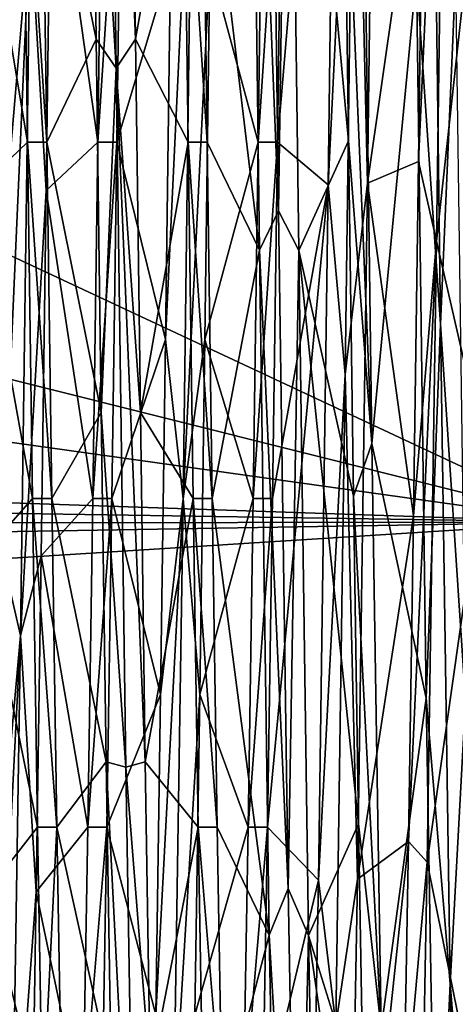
# Model space of a CAD drawing. Header units: millimetres. Extents: x -125 to 171, y -35 to 1363.
# Tile 172 of 656: x 109.76 to 113.83, y -11.51 to -2.32. Entities that reach past the tile are written whole.
import ezdxf

# ---------------------------------------------------------------- set-up
doc = ezdxf.new("R2010")
doc.units = ezdxf.units.MM
doc.header["$LTSCALE"] = 65.185185
for name, color, linetype in [('4', 7, 'CONTINUOUS'), ('66', 7, 'CONTINUOUS'), ('670', 7, 'CONTINUOUS'), ('671', 7, 'CONTINUOUS'), ('69', 7, 'CONTINUOUS'), ('70', 7, 'CONTINUOUS'), ('71', 7, 'CONTINUOUS'), ('72', 7, 'CONTINUOUS'), ('73', 7, 'CONTINUOUS'), ('74', 7, 'CONTINUOUS')]:
    doc.layers.add(name, color=color, linetype=linetype)

msp = doc.modelspace()

# ---------------------------------------------------------------- linework, layer by layer
at = {"layer": '4', "color": 7, "linetype": 'CONTINUOUS', "true_color": 0xe0f2ff}
for points in [[(115, -7.0114, 19.2637), (115, 0, 20.5), (-99, -3.7079, 20.1619), (115, -7.0114, 19.2637)], [(115, 0, 20.5), (-99, 0, 20.5), (-99, -3.7079, 20.1619), (115, 0, 20.5)], [(100, 0, -20.5), (115, -7.0114, -19.2637), (99.5576, -3.1465, -20.2571), (100, 0, -20.5)], [(115, 0, -20.5), (115, -7.0114, -19.2637), (100, 0, -20.5), (115, 0, -20.5)], [(99.5576, -3.1465, -20.2571), (115, -7.0114, -19.2637), (98.9725, -4.768, -19.9378), (99.5576, -3.1465, -20.2571)], [(-99, -7.2935, 19.1587), (115, -7.0114, 19.2637), (-99, -3.7079, 20.1619), (-99, -7.2935, 19.1587)], [(98.9725, -4.768, -19.9378), (115, -7.0114, -19.2637), (98.0903, -6.441, -19.4618), (98.9725, -4.768, -19.9378)], [(98.0903, -6.441, -19.4618), (115, -7.0114, -19.2637), (96.8528, -8.1616, -18.8053), (98.0903, -6.441, -19.4618)], [(115, -13.1772, 15.7038), (115, -7.0114, 19.2637), (-99, -10.6385, 17.5234), (115, -13.1772, 15.7038)], [(-99, -10.6385, 17.5234), (115, -7.0114, 19.2637), (-99, -7.2935, 19.1587), (-99, -10.6385, 17.5234)], [(115, -7.0114, -19.2637), (115, -13.1772, -15.7038), (96.8528, -8.1616, -18.8053), (115, -7.0114, -19.2637)], [(96.8528, -8.1616, -18.8053), (115, -13.1772, -15.7038), (95.1814, -9.9178, -17.9412), (96.8528, -8.1616, -18.8053)], [(95.1814, -9.9178, -17.9412), (115, -13.1772, -15.7038), (93.2727, -11.468, -16.9922), (95.1814, -9.9178, -17.9412)], [(-99, -13.6326, 15.3102), (115, -13.1772, 15.7038), (-99, -10.6385, 17.5234), (-99, -13.6326, 15.3102)], [(93.2727, -11.468, -16.9922), (115, -13.1772, -15.7038), (92.9998, -11.6615, -16.86), (93.2727, -11.468, -16.9922)]]:
    msp.add_3dface(points, dxfattribs=at)
at = {"layer": '66', "color": 7, "linetype": 'CONTINUOUS', "true_color": 0x45454a}
for points in [[(113.5329, -0.1972, -17.7489), (113.4862, -3.644, -17.3719), (113.7411, 1.9788, -17.6394), (113.5329, -0.1972, -17.7489)], [(113.7411, 1.9788, -17.6394), (113.4862, -3.644, -17.3719), (113.6548, -4.3874, -17.1992), (113.7411, 1.9788, -17.6394)], [(112.7856, 0, 17.75), (112.9644, 0, 17.75), (113.0507, -6.2775, 16.6029), (112.7856, 0, 17.75)], [(112.8323, -3.4507, 17.4113), (112.7856, 0, 17.75), (113.0507, -6.2775, 16.6029), (112.8323, -3.4507, 17.4113)], [(112.879, -6.7699, 16.4083), (112.8323, -3.4507, 17.4113), (113.0507, -6.2775, 16.6029), (112.879, -6.7699, 16.4083)], [(113.4862, -3.644, -17.3719), (113.4395, -6.9518, -16.332), (113.6548, -4.3874, -17.1992), (113.4862, -3.644, -17.3719)], [(113.4395, -6.9518, -16.332), (113.3928, -9.9942, -14.669), (113.6548, -4.3874, -17.1992), (113.4395, -6.9518, -16.332)], [(113.6548, -4.3874, -17.1992), (113.3928, -9.9942, -14.669), (113.5685, -10.1864, -14.5361), (113.6548, -4.3874, -17.1992)], [(113.137, -11.7435, 13.3099), (112.879, -6.7699, 16.4083), (113.0507, -6.2775, 16.6029), (113.137, -11.7435, 13.3099)], [(112.9257, -9.8306, 14.7791), (112.879, -6.7699, 16.4083), (113.137, -11.7435, 13.3099), (112.9257, -9.8306, 14.7791)], [(112.9724, -12.5162, 12.586), (112.9257, -9.8306, 14.7791), (113.137, -11.7435, 13.3099), (112.9724, -12.5162, 12.586)], [(113.3928, -9.9942, -14.669), (113.3461, -12.6553, -12.4461), (113.5685, -10.1864, -14.5361), (113.3928, -9.9942, -14.669)], [(113.5685, -10.1864, -14.5361), (113.3461, -12.6553, -12.4461), (113.4822, -14.669, -9.9942), (113.5685, -10.1864, -14.5361)]]:
    msp.add_3dface(points, dxfattribs=at)
at = {"layer": '670', "color": 7, "linetype": 'CONTINUOUS', "true_color": 0x45454a}
for points in [[(111.4644, 0, 17.75), (111.5113, -3.4628, 17.409), (111.2856, 0, 17.75), (111.4644, 0, 17.75)], [(111.5113, -3.4628, 17.409), (111.3324, -3.4628, 17.4089), (111.2856, 0, 17.75), (111.5113, -3.4628, 17.409)], [(112.2144, 0, -17.75), (112.0356, 0, -17.75), (111.9887, -3.4628, -17.409), (112.2144, 0, -17.75)], [(112.1676, -3.4628, -17.4089), (112.2144, 0, -17.75), (111.9887, -3.4628, -17.409), (112.1676, -3.4628, -17.4089)], [(111.5113, -3.4628, 17.409), (111.5582, -6.7926, 16.3989), (111.3324, -3.4628, 17.4089), (111.5113, -3.4628, 17.409)], [(111.5582, -6.7926, 16.3989), (111.3793, -6.7927, 16.3988), (111.3324, -3.4628, 17.4089), (111.5582, -6.7926, 16.3989)], [(112.1207, -6.7927, -16.3988), (112.1676, -3.4628, -17.4089), (111.9418, -6.7926, -16.3989), (112.1207, -6.7927, -16.3988)], [(112.1676, -3.4628, -17.4089), (111.9887, -3.4628, -17.409), (111.9418, -6.7926, -16.3989), (112.1676, -3.4628, -17.4089)], [(111.5582, -6.7926, 16.3989), (111.6051, -9.8613, 14.7586), (111.3793, -6.7927, 16.3988), (111.5582, -6.7926, 16.3989)], [(111.6051, -9.8613, 14.7586), (111.4262, -9.8615, 14.7585), (111.3793, -6.7927, 16.3988), (111.6051, -9.8613, 14.7586)], [(112.1207, -6.7927, -16.3988), (111.9418, -6.7926, -16.3989), (111.8949, -9.8614, -14.7586), (112.1207, -6.7927, -16.3988)], [(112.0738, -9.8615, -14.7585), (112.1207, -6.7927, -16.3988), (111.8949, -9.8614, -14.7586), (112.0738, -9.8615, -14.7585)], [(111.6051, -9.8613, 14.7586), (111.6519, -12.551, 12.5513), (111.4262, -9.8615, 14.7585), (111.6051, -9.8613, 14.7586)], [(111.6519, -12.551, 12.5513), (111.4731, -12.5512, 12.551), (111.4262, -9.8615, 14.7585), (111.6519, -12.551, 12.5513)], [(112.0738, -9.8615, -14.7585), (111.8949, -9.8614, -14.7586), (111.8481, -12.5511, -12.5512), (112.0738, -9.8615, -14.7585)], [(112.0269, -12.5513, -12.551), (112.0738, -9.8615, -14.7585), (111.8481, -12.5511, -12.5512), (112.0269, -12.5513, -12.551)]]:
    msp.add_3dface(points, dxfattribs=at)
at = {"layer": '671', "color": 7, "linetype": 'CONTINUOUS', "true_color": 0x45454a}
for points in [[(109.9644, 0, 17.75), (110.0113, -3.4628, 17.4089), (109.7856, 0, 17.75), (109.9644, 0, 17.75)], [(110.0113, -3.4628, 17.4089), (109.8324, -3.4628, 17.4089), (109.7856, 0, 17.75), (110.0113, -3.4628, 17.4089)], [(110.6676, -3.4628, -17.409), (110.7144, 0, -17.75), (110.4887, -3.4628, -17.4089), (110.6676, -3.4628, -17.409)], [(110.7144, 0, -17.75), (110.5356, 0, -17.75), (110.4887, -3.4628, -17.4089), (110.7144, 0, -17.75)], [(110.0113, -3.4628, 17.4089), (110.0582, -6.7927, 16.3988), (109.8324, -3.4628, 17.4089), (110.0113, -3.4628, 17.4089)], [(110.0582, -6.7927, 16.3988), (109.8793, -6.7926, 16.3989), (109.8324, -3.4628, 17.4089), (110.0582, -6.7927, 16.3988)], [(110.6207, -6.7926, -16.3989), (110.6676, -3.4628, -17.409), (110.4418, -6.7926, -16.3989), (110.6207, -6.7926, -16.3989)], [(110.6676, -3.4628, -17.409), (110.4887, -3.4628, -17.4089), (110.4418, -6.7926, -16.3989), (110.6676, -3.4628, -17.409)], [(110.0582, -6.7927, 16.3988), (110.1051, -9.8615, 14.7585), (109.8793, -6.7926, 16.3989), (110.0582, -6.7927, 16.3988)], [(110.1051, -9.8615, 14.7585), (109.9262, -9.8614, 14.7586), (109.8793, -6.7926, 16.3989), (110.1051, -9.8615, 14.7585)], [(110.5738, -9.8614, -14.7586), (110.6207, -6.7926, -16.3989), (110.3949, -9.8614, -14.7586), (110.5738, -9.8614, -14.7586)], [(110.6207, -6.7926, -16.3989), (110.4418, -6.7926, -16.3989), (110.3949, -9.8614, -14.7586), (110.6207, -6.7926, -16.3989)], [(110.1051, -9.8615, 14.7585), (109.9731, -12.5511, 12.5512), (109.9262, -9.8614, 14.7586), (110.1051, -9.8615, 14.7585)], [(110.1051, -9.8615, 14.7585), (110.1519, -12.5512, 12.551), (109.9731, -12.5511, 12.5512), (110.1051, -9.8615, 14.7585)], [(110.5269, -12.5511, -12.5512), (110.5738, -9.8614, -14.7586), (110.3481, -12.5511, -12.5512), (110.5269, -12.5511, -12.5512)], [(110.5738, -9.8614, -14.7586), (110.3949, -9.8614, -14.7586), (110.3481, -12.5511, -12.5512), (110.5738, -9.8614, -14.7586)]]:
    msp.add_3dface(points, dxfattribs=at)
at = {"layer": '69', "color": 7, "linetype": 'CONTINUOUS', "true_color": 0xe0f2ff}
for points in [[(112.2144, 0, -17.75), (112.1676, -3.4628, -17.4089), (112.7334, 3.1952, -18.2216), (112.2144, 0, -17.75)], [(112.7334, 3.1952, -18.2216), (112.1676, -3.4628, -17.4089), (112.6418, -3.8617, -18.092), (112.7334, 3.1952, -18.2216)], [(112.0003, -4.4721, 17.9509), (111.4644, 0, 17.75), (111.9086, 2.5764, 18.3193), (112.0003, -4.4721, 17.9509)], [(113.7411, 1.9788, -17.6394), (113.6548, -4.3874, -17.1992), (114.1997, 0.6001, -18.4899), (113.7411, 1.9788, -17.6394)], [(114.1997, 0.6001, -18.4899), (113.6548, -4.3874, -17.1992), (114.1081, -6.3684, -17.3689), (114.1997, 0.6001, -18.4899)], [(111.5113, -3.4628, 17.409), (111.4644, 0, 17.75), (112.0003, -4.4721, 17.9509), (111.5113, -3.4628, 17.409)], [(113.0507, -6.2775, 16.6029), (112.9644, 0, 17.75), (113.4666, -1.9024, 18.4015), (113.0507, -6.2775, 16.6029)], [(113.5582, -8.6556, 16.3498), (113.0507, -6.2775, 16.6029), (113.4666, -1.9024, 18.4015), (113.5582, -8.6556, 16.3498)], [(111.5582, -6.7926, 16.3989), (111.5113, -3.4628, 17.409), (112.0003, -4.4721, 17.9509), (111.5582, -6.7926, 16.3989)], [(112.1676, -3.4628, -17.4089), (112.1207, -6.7927, -16.3988), (112.6418, -3.8617, -18.092), (112.1676, -3.4628, -17.4089)], [(112.1207, -6.7927, -16.3988), (112.0738, -9.8615, -14.7585), (112.6418, -3.8617, -18.092), (112.1207, -6.7927, -16.3988)], [(112.6418, -3.8617, -18.092), (112.0738, -9.8615, -14.7585), (112.5501, -10.3565, -15.329), (112.6418, -3.8617, -18.092)], [(113.6548, -4.3874, -17.1992), (113.5685, -10.1864, -14.5361), (114.1081, -6.3684, -17.3689), (113.6548, -4.3874, -17.1992)], [(112.0919, -10.8695, 14.9696), (111.5582, -6.7926, 16.3989), (112.0003, -4.4721, 17.9509), (112.0919, -10.8695, 14.9696)], [(113.137, -11.7435, 13.3099), (113.0507, -6.2775, 16.6029), (113.5582, -8.6556, 16.3498), (113.137, -11.7435, 13.3099)], [(114.1081, -6.3684, -17.3689), (113.5685, -10.1864, -14.5361), (114.0164, -12.4099, -13.7197), (114.1081, -6.3684, -17.3689)], [(111.6051, -9.8613, 14.7586), (111.5582, -6.7926, 16.3989), (112.0919, -10.8695, 14.9696), (111.6051, -9.8613, 14.7586)], [(113.6499, -14.149, 11.9181), (113.137, -11.7435, 13.3099), (113.5582, -8.6556, 16.3498), (113.6499, -14.149, 11.9181)], [(111.6519, -12.551, 12.5513), (111.6051, -9.8613, 14.7586), (112.0919, -10.8695, 14.9696), (111.6519, -12.551, 12.5513)], [(112.0738, -9.8615, -14.7585), (112.0269, -12.5513, -12.551), (112.5501, -10.3565, -15.329), (112.0738, -9.8615, -14.7585)], [(113.5685, -10.1864, -14.5361), (113.4822, -14.669, -9.9942), (114.0164, -12.4099, -13.7197), (113.5685, -10.1864, -14.5361)], [(112.5501, -10.3565, -15.329), (112.0269, -12.5513, -12.551), (112.4585, -15.3437, -10.3347), (112.5501, -10.3565, -15.329)], [(112.1836, -15.6848, 9.8092), (111.6519, -12.551, 12.5513), (112.0919, -10.8695, 14.9696), (112.1836, -15.6848, 9.8092)]]:
    msp.add_3dface(points, dxfattribs=at)
at = {"layer": '70', "color": 7, "linetype": 'CONTINUOUS', "true_color": 0xe0f2ff}
for points in [[(112.7334, 3.1952, -18.2216), (112.6418, -3.8617, -18.092), (112.8906, 1.2161, -18.5602), (112.7334, 3.1952, -18.2216)], [(113.0997, 3.21, -18.219), (112.8906, 1.2161, -18.5602), (113.008, -3.8484, -18.0949), (113.0997, 3.21, -18.219)], [(112.1781, -4.1049, 18.1414), (111.9086, 2.5764, 18.3193), (112.0891, 2.7894, 18.3896), (112.1781, -4.1049, 18.1414)], [(112.1781, -4.1049, 18.1414), (112.0891, 2.7894, 18.3896), (112.2747, 2.5749, 18.3195), (112.1781, -4.1049, 18.1414)], [(112.0003, -4.4721, 17.9509), (111.9086, 2.5764, 18.3193), (112.1781, -4.1049, 18.1414), (112.0003, -4.4721, 17.9509)], [(112.3663, -4.475, 17.9502), (112.1781, -4.1049, 18.1414), (112.2747, 2.5749, 18.3195), (112.3663, -4.475, 17.9502)], [(113.6922, -5.165, 17.8685), (113.4666, -1.9024, 18.4015), (113.6031, 1.7027, 18.5219), (113.6922, -5.165, 17.8685)], [(113.6922, -5.165, 17.8685), (113.6031, 1.7027, 18.5219), (113.833, -1.9293, 18.3987), (113.6922, -5.165, 17.8685)], [(112.8906, 1.2161, -18.5602), (112.6418, -3.8617, -18.092), (112.8016, -5.6322, -17.7268), (112.8906, 1.2161, -18.5602)], [(112.8906, 1.2161, -18.5602), (112.8016, -5.6322, -17.7268), (113.008, -3.8484, -18.0949), (112.8906, 1.2161, -18.5602)], [(113.5582, -8.6556, 16.3498), (113.4666, -1.9024, 18.4015), (113.6922, -5.165, 17.8685), (113.5582, -8.6556, 16.3498)], [(113.9246, -8.6809, 16.3364), (113.6922, -5.165, 17.8685), (113.833, -1.9293, 18.3987), (113.9246, -8.6809, 16.3364)], [(113.008, -3.8484, -18.0949), (112.8016, -5.6322, -17.7268), (112.9163, -10.3465, -15.3358), (113.008, -3.8484, -18.0949)], [(112.6418, -3.8617, -18.092), (112.5501, -10.3565, -15.329), (112.8016, -5.6322, -17.7268), (112.6418, -3.8617, -18.092)], [(112.2672, -10.4345, 15.3974), (112.0003, -4.4721, 17.9509), (112.1781, -4.1049, 18.1414), (112.2672, -10.4345, 15.3974)], [(112.2672, -10.4345, 15.3974), (112.1781, -4.1049, 18.1414), (112.3663, -4.475, 17.9502), (112.2672, -10.4345, 15.3974)], [(112.0919, -10.8695, 14.9696), (112.0003, -4.4721, 17.9509), (112.2672, -10.4345, 15.3974), (112.0919, -10.8695, 14.9696)], [(112.458, -10.8732, 14.9669), (112.2672, -10.4345, 15.3974), (112.3663, -4.475, 17.9502), (112.458, -10.8732, 14.9669)], [(113.7812, -11.3223, 14.7569), (113.5582, -8.6556, 16.3498), (113.6922, -5.165, 17.8685), (113.7812, -11.3223, 14.7569)], [(113.7812, -11.3223, 14.7569), (113.6922, -5.165, 17.8685), (113.9246, -8.6809, 16.3364), (113.7812, -11.3223, 14.7569)], [(112.8016, -5.6322, -17.7268), (112.5501, -10.3565, -15.329), (112.7125, -11.7056, -14.4547), (112.8016, -5.6322, -17.7268)], [(112.8016, -5.6322, -17.7268), (112.7125, -11.7056, -14.4547), (112.9163, -10.3465, -15.3358), (112.8016, -5.6322, -17.7268)], [(113.6499, -14.149, 11.9181), (113.5582, -8.6556, 16.3498), (113.7812, -11.3223, 14.7569), (113.6499, -14.149, 11.9181)], [(114.0163, -14.1684, 11.8951), (113.7812, -11.3223, 14.7569), (113.9246, -8.6809, 16.3364), (114.0163, -14.1684, 11.8951)], [(112.5501, -10.3565, -15.329), (112.4585, -15.3437, -10.3347), (112.7125, -11.7056, -14.4547), (112.5501, -10.3565, -15.329)], [(112.9163, -10.3465, -15.3358), (112.7125, -11.7056, -14.4547), (112.8247, -15.3378, -10.3434), (112.9163, -10.3465, -15.3358)], [(112.3562, -15.3286, 10.5353), (112.0919, -10.8695, 14.9696), (112.2672, -10.4345, 15.3974), (112.3562, -15.3286, 10.5353)], [(112.3562, -15.3286, 10.5353), (112.2672, -10.4345, 15.3974), (112.458, -10.8732, 14.9669), (112.3562, -15.3286, 10.5353)], [(112.1836, -15.6848, 9.8092), (112.0919, -10.8695, 14.9696), (112.3562, -15.3286, 10.5353), (112.1836, -15.6848, 9.8092)], [(112.5497, -15.688, 9.8041), (112.3562, -15.3286, 10.5353), (112.458, -10.8732, 14.9669), (112.5497, -15.688, 9.8041)], [(113.8703, -15.9219, 9.6153), (113.6499, -14.149, 11.9181), (113.7812, -11.3223, 14.7569), (113.8703, -15.9219, 9.6153)], [(113.8703, -15.9219, 9.6153), (113.7812, -11.3223, 14.7569), (114.0163, -14.1684, 11.8951), (113.8703, -15.9219, 9.6153)]]:
    msp.add_3dface(points, dxfattribs=at)
at = {"layer": '71', "color": 7, "linetype": 'CONTINUOUS', "true_color": 0xe0f2ff}
for points in [[(113.5329, -0.1972, -17.7489), (113.0997, 3.21, -18.219), (113.008, -3.8484, -18.0949), (113.5329, -0.1972, -17.7489)], [(112.7856, 0, 17.75), (112.8323, -3.4507, 17.4113), (112.2747, 2.5749, 18.3195), (112.7856, 0, 17.75)], [(112.8323, -3.4507, 17.4113), (112.3663, -4.475, 17.9502), (112.2747, 2.5749, 18.3195), (112.8323, -3.4507, 17.4113)], [(113.4862, -3.644, -17.3719), (113.5329, -0.1972, -17.7489), (113.008, -3.8484, -18.0949), (113.4862, -3.644, -17.3719)], [(112.8323, -3.4507, 17.4113), (112.879, -6.7699, 16.4083), (112.3663, -4.475, 17.9502), (112.8323, -3.4507, 17.4113)], [(113.4395, -6.9518, -16.332), (113.4862, -3.644, -17.3719), (113.008, -3.8484, -18.0949), (113.4395, -6.9518, -16.332)], [(113.4395, -6.9518, -16.332), (113.008, -3.8484, -18.0949), (112.9163, -10.3465, -15.3358), (113.4395, -6.9518, -16.332)], [(112.879, -6.7699, 16.4083), (112.9257, -9.8306, 14.7791), (112.3663, -4.475, 17.9502), (112.879, -6.7699, 16.4083)], [(112.9257, -9.8306, 14.7791), (112.458, -10.8732, 14.9669), (112.3663, -4.475, 17.9502), (112.9257, -9.8306, 14.7791)], [(113.3928, -9.9942, -14.669), (113.4395, -6.9518, -16.332), (112.9163, -10.3465, -15.3358), (113.3928, -9.9942, -14.669)], [(112.9257, -9.8306, 14.7791), (112.9724, -12.5162, 12.586), (112.458, -10.8732, 14.9669), (112.9257, -9.8306, 14.7791)], [(113.3461, -12.6553, -12.4461), (113.3928, -9.9942, -14.669), (112.8247, -15.3378, -10.3434), (113.3461, -12.6553, -12.4461)], [(113.3928, -9.9942, -14.669), (112.9163, -10.3465, -15.3358), (112.8247, -15.3378, -10.3434), (113.3928, -9.9942, -14.669)], [(112.9724, -12.5162, 12.586), (113.0191, -14.7243, 9.9125), (112.458, -10.8732, 14.9669), (112.9724, -12.5162, 12.586)], [(113.0191, -14.7243, 9.9125), (112.5497, -15.688, 9.8041), (112.458, -10.8732, 14.9669), (113.0191, -14.7243, 9.9125)]]:
    msp.add_3dface(points, dxfattribs=at)
at = {"layer": '72', "color": 7, "linetype": 'CONTINUOUS', "true_color": 0xe0f2ff}
for points in [[(110.4281, 1.0757, 18.4683), (110.4744, -2.5036, 18.3294), (109.9644, 0, 17.75), (110.4281, 1.0757, 18.4683)], [(109.9644, 0, 17.75), (110.4744, -2.5036, 18.3294), (110.0113, -3.4628, 17.4089), (109.9644, 0, 17.75)], [(111.1688, -1.791, -18.4127), (110.7144, 0, -17.75), (110.6676, -3.4628, -17.409), (111.1688, -1.791, -18.4127)], [(111.1225, -5.3057, -17.7224), (111.1688, -1.791, -18.4127), (110.6676, -3.4628, -17.409), (111.1225, -5.3057, -17.7224)], [(110.4744, -2.5036, 18.3294), (110.5207, -5.9889, 17.5034), (110.0113, -3.4628, 17.4089), (110.4744, -2.5036, 18.3294)], [(110.0113, -3.4628, 17.4089), (110.5207, -5.9889, 17.5034), (110.0582, -6.7927, 16.3988), (110.0113, -3.4628, 17.4089)], [(110.6207, -6.7926, -16.3989), (111.1225, -5.3057, -17.7224), (110.6676, -3.4628, -17.409), (110.6207, -6.7926, -16.3989)], [(111.0762, -8.6216, -16.3677), (111.1225, -5.3057, -17.7224), (110.6207, -6.7926, -16.3989), (111.0762, -8.6216, -16.3677)], [(110.5207, -5.9889, 17.5034), (110.567, -9.2498, 16.0211), (110.0582, -6.7927, 16.3988), (110.5207, -5.9889, 17.5034)], [(110.0582, -6.7927, 16.3988), (110.567, -9.2498, 16.0211), (110.1051, -9.8615, 14.7585), (110.0582, -6.7927, 16.3988)], [(110.5738, -9.8614, -14.7586), (111.0762, -8.6216, -16.3677), (110.6207, -6.7926, -16.3989), (110.5738, -9.8614, -14.7586)], [(111.0299, -11.6143, -14.3994), (111.0762, -8.6216, -16.3677), (110.5738, -9.8614, -14.7586), (111.0299, -11.6143, -14.3994)], [(110.567, -9.2498, 16.0211), (110.6133, -12.1639, 13.9383), (110.1051, -9.8615, 14.7585), (110.567, -9.2498, 16.0211)], [(110.1051, -9.8615, 14.7585), (110.6133, -12.1639, 13.9383), (110.1519, -12.5512, 12.551), (110.1051, -9.8615, 14.7585)], [(110.5269, -12.5511, -12.5512), (111.0299, -11.6143, -14.3994), (110.5738, -9.8614, -14.7586), (110.5269, -12.5511, -12.5512)]]:
    msp.add_3dface(points, dxfattribs=at)
at = {"layer": '73', "color": 7, "linetype": 'CONTINUOUS', "true_color": 0xe0f2ff}
for points in [[(110.6607, -2.7722, 18.3923), (110.4281, 1.0757, 18.4683), (110.5714, 4.1389, 18.1337), (110.6607, -2.7722, 18.3923)], [(110.6607, -2.7722, 18.3923), (110.5714, 4.1389, 18.1337), (110.8404, -2.5036, 18.3294), (110.6607, -2.7722, 18.3923)], [(110.8404, -2.5036, 18.3294), (110.5714, 4.1389, 18.1337), (110.7941, 1.0757, 18.4683), (110.8404, -2.5036, 18.3294)], [(110.4744, -2.5036, 18.3294), (110.4281, 1.0757, 18.4683), (110.6607, -2.7722, 18.3923), (110.4744, -2.5036, 18.3294)], [(111.1688, -1.791, -18.4127), (111.1225, -5.3057, -17.7224), (111.375, 0, -18.6), (111.1688, -1.791, -18.4127)], [(111.375, 0, -18.6), (111.1225, -5.3057, -17.7224), (111.2857, -6.7953, -17.3143), (111.375, 0, -18.6)], [(111.375, 0, -18.6), (111.2857, -6.7953, -17.3143), (111.5349, -1.791, -18.4127), (111.375, 0, -18.6)], [(109.6874, -0.3587, -18.4961), (109.6411, -3.9164, -18.0803), (109.8571, -1.39, -18.548), (109.6874, -0.3587, -18.4961)], [(110.0534, -0.3587, -18.4961), (109.8571, -1.39, -18.548), (110.0071, -3.9164, -18.0803), (110.0534, -0.3587, -18.4961)], [(109.6411, -3.9164, -18.0803), (109.5948, -7.3273, -16.9866), (109.8571, -1.39, -18.548), (109.6411, -3.9164, -18.0803)], [(109.8571, -1.39, -18.548), (109.5948, -7.3273, -16.9866), (109.7679, -8.0702, -16.758), (109.8571, -1.39, -18.548)], [(109.8571, -1.39, -18.548), (109.7679, -8.0702, -16.758), (110.0071, -3.9164, -18.0803), (109.8571, -1.39, -18.548)], [(111.5349, -1.791, -18.4127), (111.2857, -6.7953, -17.3143), (111.4886, -5.3057, -17.7224), (111.5349, -1.791, -18.4127)], [(110.5207, -5.9889, 17.5034), (110.4744, -2.5036, 18.3294), (110.6607, -2.7722, 18.3923), (110.5207, -5.9889, 17.5034)], [(110.8867, -5.9889, 17.5034), (110.6607, -2.7722, 18.3923), (110.8404, -2.5036, 18.3294), (110.8867, -5.9889, 17.5034)], [(110.75, -9.3, 16.1081), (110.5207, -5.9889, 17.5034), (110.6607, -2.7722, 18.3923), (110.75, -9.3, 16.1081)], [(110.75, -9.3, 16.1081), (110.6607, -2.7722, 18.3923), (110.933, -9.2498, 16.0211), (110.75, -9.3, 16.1081)], [(110.933, -9.2498, 16.0211), (110.6607, -2.7722, 18.3923), (110.8867, -5.9889, 17.5034), (110.933, -9.2498, 16.0211)], [(110.0071, -3.9164, -18.0803), (109.7679, -8.0702, -16.758), (109.9608, -7.3273, -16.9866), (110.0071, -3.9164, -18.0803)], [(111.1225, -5.3057, -17.7224), (111.0762, -8.6216, -16.3677), (111.2857, -6.7953, -17.3143), (111.1225, -5.3057, -17.7224)], [(111.4886, -5.3057, -17.7224), (111.2857, -6.7953, -17.3143), (111.4423, -8.6216, -16.3677), (111.4886, -5.3057, -17.7224)], [(110.567, -9.2498, 16.0211), (110.5207, -5.9889, 17.5034), (110.75, -9.3, 16.1081), (110.567, -9.2498, 16.0211)], [(111.0762, -8.6216, -16.3677), (111.0299, -11.6143, -14.3994), (111.2857, -6.7953, -17.3143), (111.0762, -8.6216, -16.3677)], [(111.2857, -6.7953, -17.3143), (111.0299, -11.6143, -14.3994), (111.1964, -12.6512, -13.6348), (111.2857, -6.7953, -17.3143)], [(111.2857, -6.7953, -17.3143), (111.1964, -12.6512, -13.6348), (111.4423, -8.6216, -16.3677), (111.2857, -6.7953, -17.3143)], [(109.5948, -7.3273, -16.9866), (109.5485, -10.4635, -15.2562), (109.7679, -8.0702, -16.758), (109.5948, -7.3273, -16.9866)], [(109.9608, -7.3273, -16.9866), (109.7679, -8.0702, -16.758), (109.9145, -10.4635, -15.2562), (109.9608, -7.3273, -16.9866)], [(109.5485, -10.4635, -15.2562), (109.5022, -13.2074, -12.9537), (109.7679, -8.0702, -16.758), (109.5485, -10.4635, -15.2562)], [(109.7679, -8.0702, -16.758), (109.5022, -13.2074, -12.9537), (109.6786, -13.6348, -12.6512), (109.7679, -8.0702, -16.758)], [(109.7679, -8.0702, -16.758), (109.6786, -13.6348, -12.6512), (109.9145, -10.4635, -15.2562), (109.7679, -8.0702, -16.758)], [(111.4423, -8.6216, -16.3677), (111.1964, -12.6512, -13.6348), (111.396, -11.6143, -14.3994), (111.4423, -8.6216, -16.3677)], [(110.6133, -12.1639, 13.9383), (110.567, -9.2498, 16.0211), (110.8393, -14.5421, 11.5969), (110.6133, -12.1639, 13.9383)], [(110.8393, -14.5421, 11.5969), (110.567, -9.2498, 16.0211), (110.75, -9.3, 16.1081), (110.8393, -14.5421, 11.5969)], [(110.9793, -12.1639, 13.9383), (110.75, -9.3, 16.1081), (110.933, -9.2498, 16.0211), (110.9793, -12.1639, 13.9383)], [(110.8393, -14.5421, 11.5969), (110.75, -9.3, 16.1081), (110.9793, -12.1639, 13.9383), (110.8393, -14.5421, 11.5969)], [(109.9145, -10.4635, -15.2562), (109.6786, -13.6348, -12.6512), (109.8682, -13.2074, -12.9537), (109.9145, -10.4635, -15.2562)]]:
    msp.add_3dface(points, dxfattribs=at)
at = {"layer": '74', "color": 7, "linetype": 'CONTINUOUS', "true_color": 0xe0f2ff}
for points in [[(110.8404, -2.5036, 18.3294), (110.7941, 1.0757, 18.4683), (111.2856, 0, 17.75), (110.8404, -2.5036, 18.3294)], [(109.8324, -3.4628, 17.4089), (109.3126, -0.3587, 18.4961), (109.7856, 0, 17.75), (109.8324, -3.4628, 17.4089)], [(110.5356, 0, -17.75), (110.0534, -0.3587, -18.4961), (110.4887, -3.4628, -17.4089), (110.5356, 0, -17.75)], [(111.3324, -3.4628, 17.4089), (110.8404, -2.5036, 18.3294), (111.2856, 0, 17.75), (111.3324, -3.4628, 17.4089)], [(112.0356, 0, -17.75), (111.5349, -1.791, -18.4127), (111.9887, -3.4628, -17.409), (112.0356, 0, -17.75)], [(109.3589, -3.9164, 18.0803), (109.3126, -0.3587, 18.4961), (109.8324, -3.4628, 17.4089), (109.3589, -3.9164, 18.0803)], [(110.0534, -0.3587, -18.4961), (110.0071, -3.9164, -18.0803), (110.4887, -3.4628, -17.4089), (110.0534, -0.3587, -18.4961)], [(111.5349, -1.791, -18.4127), (111.4886, -5.3057, -17.7224), (111.9887, -3.4628, -17.409), (111.5349, -1.791, -18.4127)], [(110.8867, -5.9889, 17.5034), (110.8404, -2.5036, 18.3294), (111.3324, -3.4628, 17.4089), (110.8867, -5.9889, 17.5034)], [(109.8793, -6.7926, 16.3989), (109.3589, -3.9164, 18.0803), (109.8324, -3.4628, 17.4089), (109.8793, -6.7926, 16.3989)], [(110.4887, -3.4628, -17.4089), (110.0071, -3.9164, -18.0803), (110.4418, -6.7926, -16.3989), (110.4887, -3.4628, -17.4089)], [(111.3793, -6.7927, 16.3988), (110.8867, -5.9889, 17.5034), (111.3324, -3.4628, 17.4089), (111.3793, -6.7927, 16.3988)], [(111.9887, -3.4628, -17.409), (111.4886, -5.3057, -17.7224), (111.9418, -6.7926, -16.3989), (111.9887, -3.4628, -17.409)], [(109.4052, -7.3273, 16.9866), (109.3589, -3.9164, 18.0803), (109.8793, -6.7926, 16.3989), (109.4052, -7.3273, 16.9866)], [(110.0071, -3.9164, -18.0803), (109.9608, -7.3273, -16.9866), (110.4418, -6.7926, -16.3989), (110.0071, -3.9164, -18.0803)], [(111.4886, -5.3057, -17.7224), (111.4423, -8.6216, -16.3677), (111.9418, -6.7926, -16.3989), (111.4886, -5.3057, -17.7224)], [(110.933, -9.2498, 16.0211), (110.8867, -5.9889, 17.5034), (111.3793, -6.7927, 16.3988), (110.933, -9.2498, 16.0211)], [(109.9262, -9.8614, 14.7586), (109.4052, -7.3273, 16.9866), (109.8793, -6.7926, 16.3989), (109.9262, -9.8614, 14.7586)], [(110.4418, -6.7926, -16.3989), (109.9608, -7.3273, -16.9866), (110.3949, -9.8614, -14.7586), (110.4418, -6.7926, -16.3989)], [(111.4262, -9.8615, 14.7585), (110.933, -9.2498, 16.0211), (111.3793, -6.7927, 16.3988), (111.4262, -9.8615, 14.7585)], [(111.9418, -6.7926, -16.3989), (111.4423, -8.6216, -16.3677), (111.8949, -9.8614, -14.7586), (111.9418, -6.7926, -16.3989)], [(109.4515, -10.4635, 15.2562), (109.4052, -7.3273, 16.9866), (109.9262, -9.8614, 14.7586), (109.4515, -10.4635, 15.2562)], [(109.9608, -7.3273, -16.9866), (109.9145, -10.4635, -15.2562), (110.3949, -9.8614, -14.7586), (109.9608, -7.3273, -16.9866)], [(111.4423, -8.6216, -16.3677), (111.396, -11.6143, -14.3994), (111.8949, -9.8614, -14.7586), (111.4423, -8.6216, -16.3677)], [(110.9793, -12.1639, 13.9383), (110.933, -9.2498, 16.0211), (111.4262, -9.8615, 14.7585), (110.9793, -12.1639, 13.9383)], [(109.9731, -12.5511, 12.5512), (109.4515, -10.4635, 15.2562), (109.9262, -9.8614, 14.7586), (109.9731, -12.5511, 12.5512)], [(110.3949, -9.8614, -14.7586), (109.9145, -10.4635, -15.2562), (110.3481, -12.5511, -12.5512), (110.3949, -9.8614, -14.7586)], [(111.4731, -12.5512, 12.551), (110.9793, -12.1639, 13.9383), (111.4262, -9.8615, 14.7585), (111.4731, -12.5512, 12.551)], [(111.8949, -9.8614, -14.7586), (111.396, -11.6143, -14.3994), (111.8481, -12.5511, -12.5512), (111.8949, -9.8614, -14.7586)], [(109.4978, -13.2074, 12.9537), (109.4515, -10.4635, 15.2562), (109.9731, -12.5511, 12.5512), (109.4978, -13.2074, 12.9537)], [(109.9145, -10.4635, -15.2562), (109.8682, -13.2074, -12.9537), (110.3481, -12.5511, -12.5512), (109.9145, -10.4635, -15.2562)]]:
    msp.add_3dface(points, dxfattribs=at)

doc.saveas('drawing.dxf')
